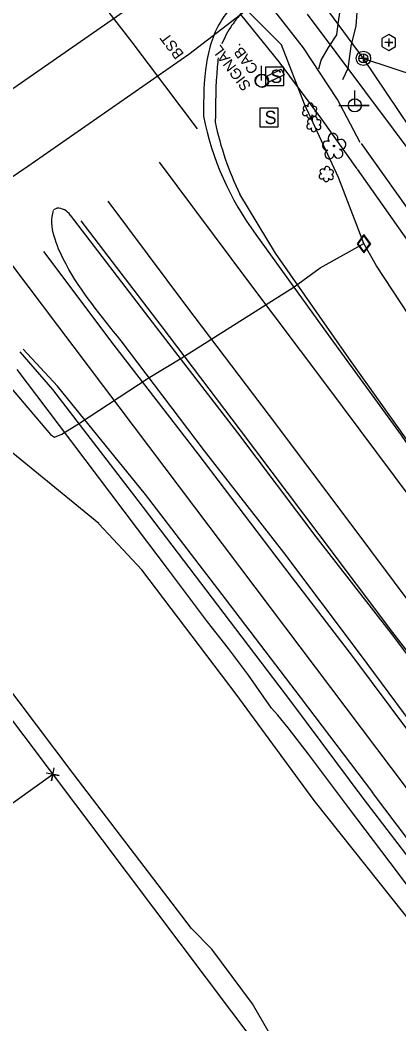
# Model space of a CAD drawing. Extents: x 1262092 to 1264624, y 774970 to 778314.
# Drawn here: x 1263394.3 to 1263536.5, y 776218.9 to 776596.1 of the extents above; entities that cross this region are included whole.
import ezdxf

# ---------------------------------------------------------------- set-up
doc = ezdxf.new("R2010")
doc.units = 0
for name, color, linetype in [('Exist Horizontal Alignment', 7, 'Continuous'), ('Exist Horizontal Alignment Tick Large', 7, 'Continuous'), ('Exist Horizontal Alignment Tick Small', 7, 'Continuous'), ('Exist Property Corner CELL', 7, 'Continuous'), ('Exist Property Line', 7, 'Continuous'), ('Exist Right of Way Line', 7, 'Continuous'), ('Exist Roads EOP', 7, 'Continuous'), ('Exist Roads EOT', 7, 'Continuous'), ('Exist Structure Minor Pipes RCP 24 Inch', 7, 'Continuous'), ('Exist Utilities Gas UG Line SUE LOS B', 7, 'Continuous'), ('Exist Utilities Gas Valve CELL', 7, 'Continuous'), ('Exist Utilities Other Traffic Signal Box CELL', 7, 'Continuous'), ('Exist Utilities Other Traffic Signal Box Text', 7, 'Continuous'), ('Exist Utilities Power Joint Use Telephone CELL', 7, 'Continuous'), ('Exist Utilities Power Pole CELL', 7, 'Continuous'), ('Exist Utilities Power UG Cable SUE LOS B', 7, 'Continuous'), ('Exist Utilities Sanitary Sewer Clean-Out CELL', 7, 'Continuous'), ('Exist Utilities Sanitary Sewer Manhole CELL', 7, 'Continuous'), ('Exist Utilities Sanitary Sewer Manhole Leader', 7, 'Continuous'), ('Exist Utilities Sanitary Sewer UG Line', 7, 'Continuous'), ('Exist Utilities Telephone UG FO SUE LOS B', 7, 'Continuous'), ('Exist Utilities Water UG Line SUE LOS B', 7, 'Continuous'), ('Prop Horizontal Alignment', 7, 'Continuous'), ('Prop Superelevation Label', 7, 'Continuous'), ('Sheet Clip Boundary CELL', 7, 'Continuous'), ('Typical Text Label CELL', 7, 'Continuous')]:
    doc.layers.add(name, color=color, linetype=linetype)

# ---------------------------------------------------------------- blocks, each defined once
blk = doc.blocks.new('EXIST UTILITIES OTHER TRAFFIC SIGNAL BOX')
at = {"layer": 'Exist Utilities Other Traffic Signal Box CELL'}
blk.add_line((0, 0), (0, 0), dxfattribs=at)
blk.add_lwpolyline([(-0.0695, -0.0695), (0.0695, -0.0695), (0.0695, 0.0695), (-0.0695, 0.0695), (-0.0695, -0.0695)], dxfattribs=at)
blk.add_text('S', height=0.1, dxfattribs=at).set_placement((-0.0327, -0.05))
blk = doc.blocks.new('EXIST UTILITIES SANITARY SEWER MANHOLE')
at = {"layer": 'Exist Utilities Sanitary Sewer Manhole CELL'}
blk.add_lwpolyline([(0, 0.03425), (0, -0.03425), (0, 0), (0.03425, 0), (-0.03425, 0)], dxfattribs=at)
for radius in [0.05389, 0.03425]:
    blk.add_circle((0, 0), radius, dxfattribs=at)
blk = doc.blocks.new('EXIST UTILITIES GAS VALVE')
at = {"layer": 'Exist Utilities Gas Valve CELL'}
blk.add_line((0, 0), (0, 0), dxfattribs=at)
blk.add_lwpolyline([(0, 0.0683), (-0.0508, 0), (0, -0.0683), (0.0508, 0), (0, 0.0683)], dxfattribs=at)
blk.add_lwpolyline([(0.0458, 0), (0, 0.0615), (-0.0458, 0), (0, -0.0615)], close=True, dxfattribs=at)
blk = doc.blocks.new('EXIST UTILITIES SANITARY SEWER CLEAN-OUT')
at = {"layer": 'Exist Utilities Sanitary Sewer Clean-Out CELL'}
blk.add_line((0, 0), (0, 0), dxfattribs=at)
blk.add_lwpolyline([(-0.0516, 0.0299), (-0.0517, -0.0297), (-0.0001, -0.0596), (0.0516, -0.0299), (0.0517, 0.0297), (0.0001, 0.0596)], close=True, dxfattribs=at)
blk.add_lwpolyline([(0, 0.0302), (0, -0.0302), (0, 0), (0.0302, 0), (-0.0302, 0)], dxfattribs=at)

msp = doc.modelspace()

# ---------------------------------------------------------------- linework, layer by layer
at = {"layer": 'Exist Horizontal Alignment'}
for p, q in [((1264460.35, 775084.79), (1262255.05, 778012.66)), ((1263123.18, 776383.49), (1263698.47, 776784.16))]:
    msp.add_line(p, q, dxfattribs=at)
at = {"layer": 'Exist Horizontal Alignment Tick Large'}
for p, q in [((1263503.06, 776561.85), (1263503.06, 776561.85)), ((1263504.66, 776556.83), (1263504.66, 776556.83)), ((1263509.34, 776538.05), (1263509.34, 776538.05))]:
    msp.add_line(p, q, dxfattribs=at)
for centre, radius, start, end in [((1263503.29, 776563.89), 0.99, 334.8391, 200.4717), ((1263501.26, 776561.15), 0.955, 95.1099, 327.9534), ((1263501.57, 776562.98), 0.968, 35.8908, 245.4216), ((1263502.93, 776560.17), 0.984, 151.2797, 21.387), ((1263504.69, 776560.92), 0.937, 204.9913, 73.4601), ((1263504.73, 776562.72), 0.929, 284.4567, 126.0861), ((1263502.86, 776556.12), 0.955, 95.1099, 327.9534), ((1263503.18, 776557.96), 0.968, 35.8908, 245.4216), ((1263504.89, 776558.87), 0.99, 334.8391, 200.4717), ((1263506.29, 776555.9), 0.937, 204.9913, 73.4601), ((1263506.33, 776557.7), 0.929, 284.4567, 126.0861), ((1263504.53, 776555.15), 0.984, 151.2797, 21.387), ((1263507.54, 776537.35), 0.955, 95.1099, 327.9534), ((1263507.85, 776539.18), 0.968, 35.8908, 245.4216), ((1263509.57, 776540.09), 0.99, 334.8391, 200.4717), ((1263510.97, 776537.12), 0.937, 204.9913, 73.4601), ((1263511.01, 776538.92), 0.929, 284.4567, 126.0861), ((1263509.21, 776536.37), 0.984, 151.2797, 21.387)]:
    msp.add_arc(centre, radius, start, end, dxfattribs=at)
at = {"layer": 'Exist Horizontal Alignment Tick Small'}
msp.add_line((1263512.14, 776548.8), (1263512.14, 776548.8), dxfattribs=at)
msp.add_circle((1263512.14, 776548.8), 0.326, dxfattribs=at)
for centre, radius, start, end in [((1263511.75, 776551.67), 1.86, 330.1651, 219.7134), ((1263509.53, 776548.95), 1.73, 62.6636, 279.3457), ((1263514.69, 776549.38), 1.9, 257.1011, 134.1999), ((1263510.43, 776545.67), 1.69, 111.5671, 6.231), ((1263513.81, 776545.9), 1.7, 181.2822, 74.56)]:
    msp.add_arc(centre, radius, start, end, dxfattribs=at)
at = {"layer": 'Exist Property Corner CELL'}
msp.add_line((1263406.55, 776312.67), (1263406.55, 776312.67), dxfattribs=at)
msp.add_lwpolyline([(1263406.95, 776315.14), (1263406.15, 776310.21), (1263406.55, 776312.67), (1263409.02, 776312.27), (1263404.08, 776313.08)], dxfattribs=at)
at = {"layer": 'Exist Property Line'}
msp.add_line((1263406.55, 776312.67), (1263142.15, 776122.5), dxfattribs=at)
at = {"layer": 'Exist Right of Way Line'}
msp.add_line((1263350.65, 776386.89), (1264378.08, 775022.83), dxfattribs=at)
at = {"layer": 'Exist Roads EOP'}
for p, q in [((1263407.03, 776524.9), (1263408.07, 776525.46)), ((1263406.55, 776457.26), (1263394.32, 776471.42))]:
    msp.add_line(p, q, dxfattribs=at)
for points in [[(1263574.23, 776391.25), (1263545.92, 776429.53), (1263517.71, 776469.12), (1263490.16, 776508.51), (1263476.85, 776530.74)], [(1263413.16, 776522.85), (1263445.57, 776480.47), (1263475.98, 776441.07), (1263505.37, 776401.98), (1263533.63, 776365.61), (1263560.86, 776329.4), (1263590.43, 776291.68), (1263635.67, 776235.21)], [(1263549.39, 776320.92), (1263521.74, 776358.28), (1263493.29, 776396.03), (1263463.58, 776434.25), (1263432.26, 776475.64)], [(1263523.51, 776303.26), (1263496.32, 776339.64), (1263468.48, 776376.26), (1263438.59, 776415.58), (1263406.55, 776457.26)], [(1263932.62, 775746.16), (1263907.22, 775781.13), (1263880.78, 775818.18), (1263855.02, 775854.38), (1263829.26, 775891.92), (1263802.28, 775930.04), (1263772.9, 775971.35), (1263744.47, 776010.02), (1263717.44, 776046.09), (1263689.42, 776083.28), (1263663.14, 776118.45), (1263634.69, 776156.35), (1263606.67, 776193.31), (1263579.83, 776228.89), (1263551.82, 776266.21), (1263523.51, 776303.26)]]:
    msp.add_lwpolyline(points, dxfattribs=at)
msp.add_arc((1263408.1, 776519.27), 6.19, 35.2923, 90.2794, dxfattribs=at)
msp.add_ellipse((1263575.14, 776579.6), major_axis=(35.93, -103.94), ratio=0.998016, start_param=4.580249, end_param=4.840636, dxfattribs=at)
for points in [[(1263508.78, 776626.61), (1263489.63, 776610.76), (1263487.45, 776608.92), (1263485.33, 776607.03), (1263481.27, 776603.08), (1263477.44, 776598.82), (1263475.6, 776596.54), (1263474.71, 776595.35), (1263473.82, 776594.14), (1263471.7, 776590.72), (1263470.08, 776587.13)], [(1263468.69, 776581.97), (1263468.34, 776578.52), (1263467.58, 776557.75)], [(1263432.26, 776475.64), (1263411.58, 776504.33), (1263407.44, 776513.73), (1263406.55, 776523.47), (1263406.85, 776524.56)]]:
    msp.add_spline(points, degree=3, dxfattribs=at)
at = {"layer": 'Exist Roads EOT'}
for points in [[(1263394.44, 776641.37), (1263418.1, 776611.31), (1263436.26, 776587.76), (1263460.8, 776555.26)], [(1263446.47, 776542.66), (1263480.06, 776497.71), (1263508.92, 776459.34), (1263541, 776416.36), (1263573.06, 776373.75), (1263603.22, 776333.46), (1263640.52, 776283.84)], [(1263427.31, 776528.01), (1263456.81, 776488.54), (1263487.75, 776447.57), (1263516.64, 776409.26), (1263543.95, 776372.52), (1263571.13, 776336.44), (1263599.67, 776298.49), (1263613.36, 776279.7)], [(1263417.07, 776520.69), (1263447.13, 776481.32), (1263476.95, 776442.02), (1263506.49, 776402.78), (1263534.1, 776366.01), (1263561.67, 776330.45), (1263592, 776293.03), (1263606.94, 776274.6)], [(1263482.8, 776515.47), (1263509.89, 776477.8), (1263537.29, 776440.12), (1263563.31, 776402.14), (1263589.36, 776362.47), (1263614.5, 776324.1), (1263634.59, 776293.28)], [(1263547.27, 776319.43), (1263519.15, 776356.94), (1263490.78, 776394.09), (1263461.12, 776433.07), (1263429.66, 776473.89), (1263403.27, 776509.16)], [(1263526.71, 776305.85), (1263499.52, 776341.71), (1263471.38, 776378.65), (1263441.37, 776417.81), (1263408.4, 776458.53), (1263395.47, 776472.48)], [(1263856.9, 775855.42), (1263832.57, 775893.57), (1263806.47, 775933.16), (1263775.97, 775973.86), (1263747.33, 776012.37), (1263720.42, 776048.47), (1263692.76, 776085.49), (1263666.25, 776120.73), (1263637.69, 776158.55), (1263609.65, 776195.5), (1263582.74, 776231.15), (1263554.78, 776268.52), (1263526.53, 776305.86)]]:
    msp.add_lwpolyline(points, dxfattribs=at)
msp.add_ellipse((1263572.92, 776581.77), major_axis=(-94.23, 60.31), ratio=0.999978, start_param=0.764869, end_param=1.203618, dxfattribs=at)
msp.add_spline([(1263482.12, 776608.95), (1263470.19, 776596.5), (1263464.24, 776579.86), (1263463.18, 776560.03)], degree=3, dxfattribs=at)
at = {"layer": 'Exist Structure Minor Pipes RCP 24 Inch'}
msp.add_line((1263502.05, 776598.37), (1263629.98, 776426.93), dxfattribs=at)
at = {"layer": 'Exist Utilities Gas UG Line SUE LOS B'}
for points in [[(1263523.32, 776512.13), (1263513.83, 776536.99), (1263501.12, 776564.51), (1263492.47, 776586.85), (1263478.52, 776600.65), (1263454.64, 776617.63), (1263421.36, 776641.87), (1263420.71, 776641.39), (1263411.91, 776643.22), (1263395.96, 776661.12), (1263379.35, 776680.21), (1263356.53, 776704.23)], [(1263088.04, 776312.91), (1263134.74, 776344.77), (1263166.36, 776365.45), (1263226.51, 776405.34), (1263250.34, 776418.92), (1263298.57, 776447.74), (1263334.08, 776473.24), (1263349.9, 776479.97), (1263361.13, 776478.82), (1263375.51, 776470.89), (1263383.73, 776466.14), (1263405.71, 776440.43), (1263407.22, 776439.34), (1263410.02, 776440.45), (1263416.58, 776444.66), (1263442.39, 776461.54), (1263455.06, 776469.2), (1263497.14, 776495.83), (1263506.92, 776503.01), (1263523.32, 776512.13)], [(1263999.19, 775839.39), (1263985.7, 775869), (1263961.35, 775898.49), (1263933.55, 775929.39), (1263903.92, 775964.01), (1263874.9, 776001.17), (1263844.84, 776038.67), (1263814.72, 776080.57), (1263786.93, 776117.1), (1263768.77, 776141.15), (1263740.07, 776178.28), (1263709.03, 776220.12), (1263678.63, 776261.22), (1263654.09, 776299.54), (1263639.97, 776350.31), (1263613.73, 776383.62), (1263581.55, 776427.09), (1263558.06, 776458.02), (1263528.1, 776503.73), (1263523.32, 776512.13)]]:
    msp.add_lwpolyline(points, dxfattribs=at)
for centre in [(1263485.13, 776573.23), (1263519.94, 776564.03)]:
    msp.add_circle(centre, 2.46, dxfattribs=at)
at = {"layer": 'Exist Utilities Power Joint Use Telephone CELL'}
msp.add_line((1263519.94, 776564.05), (1263519.94, 776564.05), dxfattribs=at)
msp.add_lwpolyline([(1263514, 776564.05), (1263525.34, 776564.02), (1263519.94, 776564.04), (1263519.94, 776569.68)], dxfattribs=at)
msp.add_circle((1263519.94, 776564.06), 2.45, dxfattribs=at)
at = {"layer": 'Exist Utilities Power Pole CELL'}
for q in [(1263484.98, 776578.96), (1263484.98, 776573.34)]:
    msp.add_line((1263484.98, 776573.34), q, dxfattribs=at)
msp.add_circle((1263484.98, 776573.34), 2.45, dxfattribs=at)
at = {"layer": 'Exist Utilities Power UG Cable SUE LOS B'}
msp.add_lwpolyline([(1263578.62, 776023.36), (1263559.25, 776046.38), (1263545.14, 776060.44), (1263528.15, 776074.57), (1263517.5, 776086.27), (1263500.77, 776106.23), (1263495.44, 776116.8), (1263492.89, 776131.45), (1263493.21, 776146.36), (1263493.49, 776162.28), (1263493.44, 776193.78), (1263489.56, 776212.53), (1263481.59, 776226.48), (1263466.3, 776247.03), (1263458.65, 776254.73), (1263414.18, 776313.02), (1263380.07, 776358.17)], dxfattribs=at)
at = {"layer": 'Exist Utilities Sanitary Sewer Manhole Leader'}
msp.add_lwpolyline([(1263523.17, 776581.72), (1263543.75, 776574.93), (1263547.36, 776570.14)], dxfattribs=at)
at = {"layer": 'Exist Utilities Sanitary Sewer UG Line'}
for p, q in [((1263523.17, 776581.72), (1263467.23, 776657.69)), ((1263677.43, 776351.4), (1263523.17, 776581.72))]:
    msp.add_line(p, q, dxfattribs=at)
at = {"layer": 'Exist Utilities Telephone UG FO SUE LOS B'}
msp.add_lwpolyline([(1263816.04, 775877.24), (1263811.46, 775894.34), (1263789.66, 775929.84), (1263761.67, 775967.74), (1263733.56, 776004.74), (1263707.95, 776040.91), (1263677.37, 776081.18), (1263649.03, 776118.41), (1263619.84, 776157.22), (1263589.08, 776198.42), (1263559.67, 776233.78), (1263533.97, 776266.06), (1263504.73, 776302.93), (1263475.4, 776342.85), (1263439.95, 776389.5), (1263423.89, 776406.88), (1263423.91, 776406.97), (1263383.25, 776440.14), (1263358.61, 776455.29), (1263330.16, 776456.42)], dxfattribs=at)
at = {"layer": 'Exist Utilities Water UG Line SUE LOS B'}
for points in [[(1263347.21, 776507.23), (1263397.19, 776541.22), (1263457.64, 776583.33), (1263477.05, 776598.15), (1263485.24, 776605.23), (1263512.95, 776629.4), (1263525.59, 776641.3), (1263531.46, 776645.78), (1263577.52, 776675.99), (1263611.56, 776698.86), (1263659.68, 776735.07), (1263728.69, 776785.97)], [(1263521.94, 776550.11), (1263513.45, 776566.27), (1263500.71, 776585.67), (1263485.43, 776605.39)], [(1263477.06, 776598.16), (1263491.42, 776580.44), (1263507.43, 776558.9), (1263520.76, 776540.18)], [(1263769.27, 776215.45), (1263763.84, 776222.23), (1263735.1, 776261.82), (1263710.78, 776293), (1263676.58, 776339.78), (1263655.95, 776370.3), (1263625.27, 776411.83), (1263600.5, 776445.06), (1263569.27, 776485), (1263544.4, 776518.91), (1263522.5, 776549.75)], [(1263947.84, 775937.63), (1263921.48, 775975.65), (1263891.78, 776015.72), (1263866.35, 776051.64), (1263834.78, 776093.68), (1263806.91, 776131.82), (1263785.84, 776159.4), (1263762.42, 776192.1), (1263728.85, 776233.86), (1263701.99, 776270.27), (1263670.29, 776315.62), (1263645.61, 776350.98), (1263620.38, 776389.35), (1263590.58, 776434.56), (1263568.12, 776469.9), (1263541.87, 776510.41), (1263521.01, 776540.13)]]:
    msp.add_lwpolyline(points, dxfattribs=at)
at = {"layer": 'Prop Superelevation Label'}
msp.add_lwpolyline([(1263493.38, 776575.48), (1263487.69, 776572.76), (1263486.65, 776574.93), (1263492.33, 776577.66)], close=True, dxfattribs=at)
at = {"layer": 'Sheet Clip Boundary CELL'}
msp.add_lwpolyline([(1263506.5, 776577.72), (1263507.28, 776581.09), (1263510.06, 776585.79), (1263513.25, 776590.53), (1263513.71, 776594.74), (1263514.41, 776599.57), (1263509.26, 776606.6), (1263511.06, 776612.68), (1263514.04, 776617.4), (1263519.59, 776619.12), (1263526.54, 776618.84), (1263528.02, 776608.62), (1263524.97, 776602.32), (1263520.73, 776599), (1263520.32, 776593.9), (1263518.49, 776586.25), (1263517.28, 776577.87), (1263515.27, 776573.63)], dxfattribs=at)
at = {"layer": 'Typical Text Label CELL'}
msp.add_lwpolyline([(1263585.2, 776210.43), (1263570.24, 776230.33), (1263558.89, 776245.13), (1263547.55, 776260.31), (1263536.35, 776275.41), (1263517.6, 776300.28), (1263502.55, 776320.29), (1263494.98, 776330.12), (1263491.01, 776334.99), (1263488.68, 776337.6), (1263480.05, 776349.97), (1263472.56, 776359.96), (1263464.69, 776369.95), (1263449.65, 776390.04), (1263438.35, 776404.88), (1263423.42, 776424.88), (1263404.53, 776449.93), (1263393.25, 776464.79)], dxfattribs=at)

# ---------------------------------------------------------------- block references
at = {"layer": 'Exist Utilities Gas Valve CELL', "xscale": 50, "yscale": 50}
for p in [(1263523.36, 776512.02), (1263523.39, 776512.07)]:
    msp.add_blockref('EXIST UTILITIES GAS VALVE', p, dxfattribs=at)
at = {"layer": 'Exist Utilities Other Traffic Signal Box CELL', "xscale": 50, "yscale": 50}
for p in [(1263489.88, 776574.97), (1263487.74, 776559.51)]:
    msp.add_blockref('EXIST UTILITIES OTHER TRAFFIC SIGNAL BOX', p, dxfattribs=at)
at = {"layer": 'Exist Utilities Sanitary Sewer Clean-Out CELL', "xscale": 50, "yscale": 50}
msp.add_blockref('EXIST UTILITIES SANITARY SEWER CLEAN-OUT', (1263532.67, 776587.67), dxfattribs=at)
at = {"layer": 'Exist Utilities Sanitary Sewer Manhole CELL', "xscale": 50, "yscale": 50}
msp.add_blockref('EXIST UTILITIES SANITARY SEWER MANHOLE', (1263523.17, 776581.72), dxfattribs=at)
msp.add_blockref('EXIST UTILITIES SANITARY SEWER MANHOLE', (1263523.17, 776581.72), dxfattribs=at)

# ---------------------------------------------------------------- texts
at = {"layer": 'Exist Utilities Other Traffic Signal Box Text'}
for s, p in [('SIGNAL', (1263481.22, 776571.38)), ('CAB.', (1263483.99, 776577.68))]:
    msp.add_text(s, height=4, rotation=126.9746, dxfattribs=at).set_placement(p)
at = {"layer": 'Prop Horizontal Alignment'}
msp.add_text('BST', height=4, rotation=126.9874, dxfattribs=at).set_placement((1263455.99, 776583.35))
msp.add_text('BST', height=4, rotation=126.9874, dxfattribs=at).set_placement((1263455.99, 776583.35))

doc.saveas('drawing.dxf')
